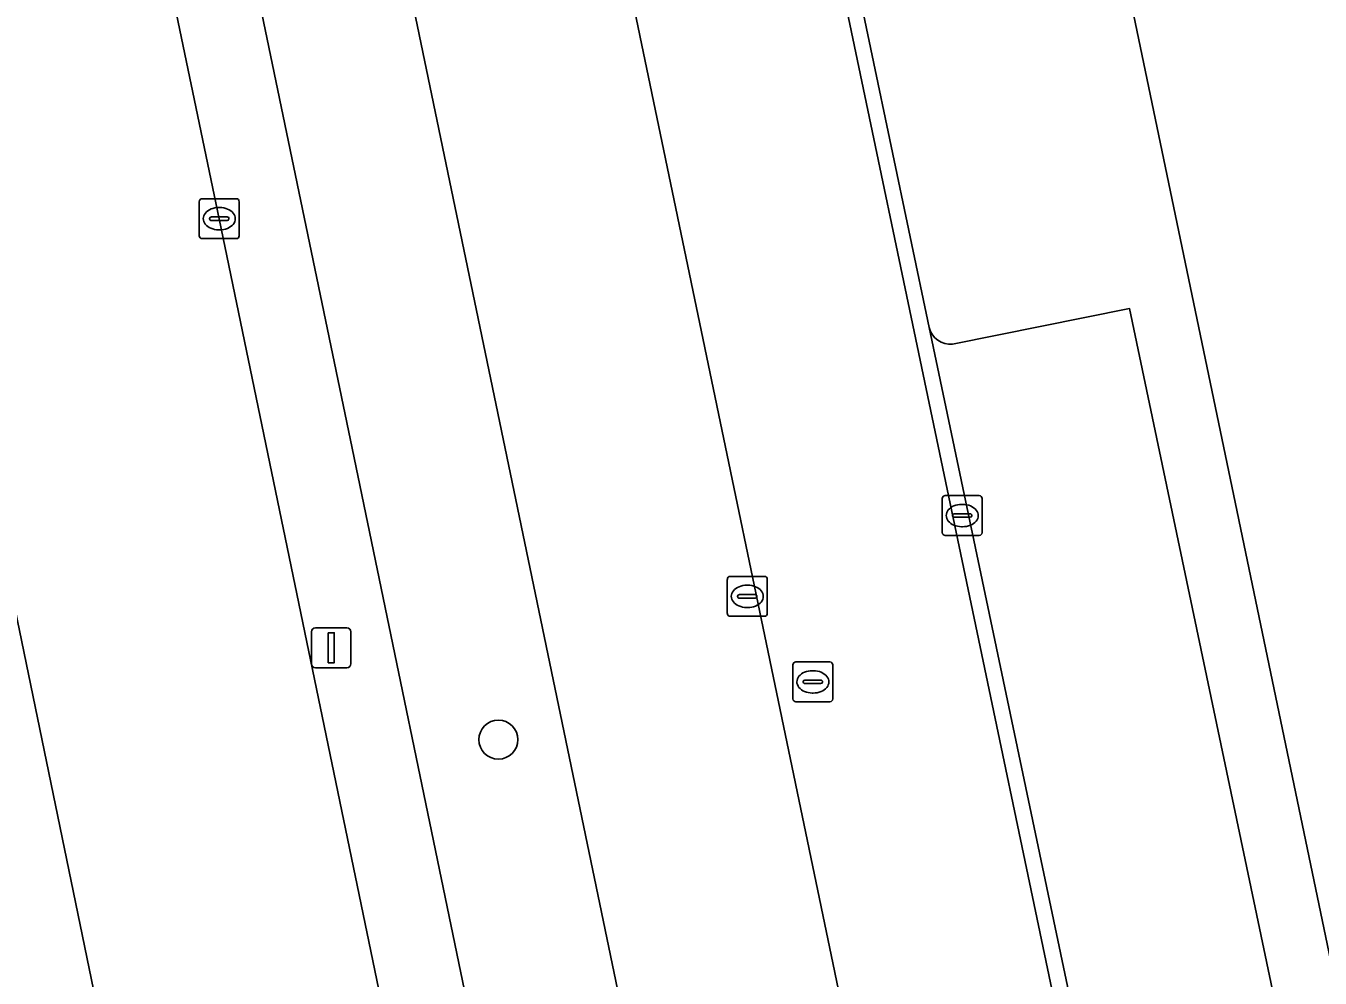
# Model space of a CAD drawing. Extents: x 162989 to 165008, y 383432 to 384338.
# Drawn here: x 164358.53 to 164390.98, y 384164.08 to 384187.96 of the extents above; entities that cross this region are included whole.
import ezdxf

# ---------------------------------------------------------------- set-up
doc = ezdxf.new("R2010")
doc.units = 0
for name, color, linetype in [('IMGEO_Boom', 7, 'Continuous'), ('IMGEO_Erf', 7, 'Continuous'), ('IMGEO_Groenvoorziening', 7, 'Continuous'), ('IMGEO_Kolk', 7, 'Continuous'), ('IMGEO_Lichtmast', 7, 'Continuous'), ('IMGEO_Pand', 7, 'Continuous'), ('IMGEO_Parkeervlak_open', 7, 'Continuous'), ('IMGEO_Rijbaan_lokaal_open', 7, 'Continuous'), ('IMGEO_Rioolput', 7, 'Continuous'), ('IMGEO_Voetpad_open', 7, 'Continuous')]:
    doc.layers.add(name, color=color, linetype=linetype)

msp = doc.modelspace()

# ---------------------------------------------------------------- linework, layer by layer
at = {"layer": 'IMGEO_Boom'}
msp.add_circle((164370.38, 384170.062), 0.489, dxfattribs=at)
at = {"layer": 'IMGEO_Erf'}
msp.add_lwpolyline([(164424.91, 384160.232), (164417.915, 384193.515), (164398.845, 384189.857), (164406.086, 384155.41), (164407.172, 384150.393), (164406.399, 384150.232), (164400.081, 384148.92), (164394.73, 384147.808), (164383.164, 384203.343), (164414.447, 384210.113), (164414.15, 384211.527), (164489, 384227.27), (164500, 384229.584), (164536.198, 384237.198), (164537.225, 384232.305), (164548.614, 384178.063), (164501.388, 384168.148), (164500, 384174.772), (164492.359, 384211.239), (164472.947, 384207.159), (164477.832, 384183.916), (164483.936, 384185.199), (164486.464, 384173.17)], close=True, dxfattribs=at)
for points in [[(164379.277, 384189.498), (164381.181, 384180.394)], [(164381.768, 384179.978), (164386.205, 384180.87), (164392.934, 384148.766), (164389.942, 384148.002), (164390.326, 384146.2), (164389.742, 384146.077), (164390.494, 384142.366), (164390.088, 384142.547), (164383.034, 384141.41), (164382.624, 384141.317), (164377.837, 384140.384), (164380.164, 384129.469), (164381.545, 384130.246), (164385.796, 384132.702), (164393.459, 384134.347), (164395.78, 384134.85), (164403.697, 384136.493), (164405.71, 384136.911), (164408.733, 384137.538)]]:
    msp.add_lwpolyline(points, dxfattribs=at)
msp.add_arc((164381.714, 384180.523), 0.548, 193.6581, 275.6924, dxfattribs=at)
at = {"layer": 'IMGEO_Groenvoorziening'}
msp.add_lwpolyline([(164361.409, 384202.788), (164363.78, 384191.496), (164366.711, 384177.368), (164369.576, 384163.532), (164374.525, 384139.909), (164377.616, 384140.514), (164377.65, 384140.348), (164377.837, 384140.384), (164377.402, 384144.374), (164365.037, 384203.917)], dxfattribs=at)
at = {"layer": 'IMGEO_Kolk'}
for p, q in [((164362.881, 384182.697), (164362.881, 384183.549)), ((164362.956, 384183.623), (164363.808, 384183.623)), ((164363.882, 384183.549), (164363.882, 384182.697)), ((164363.14, 384183.117), (164363.14, 384183.129)), ((164363.183, 384183.166), (164363.581, 384183.166)), ((164363.369, 384183.403), (164363.394, 384183.403)), ((164363.624, 384183.129), (164363.624, 384183.117)), ((164363.578, 384183.08), (164363.18, 384183.08)), ((164363.392, 384182.843), (164363.367, 384182.843)), ((164363.808, 384182.623), (164362.956, 384182.623)), ((164381.507, 384175.254), (164381.507, 384176.106)), ((164381.582, 384176.18), (164382.434, 384176.18)), ((164382.508, 384176.106), (164382.508, 384175.254)), ((164381.766, 384175.674), (164381.766, 384175.686)), ((164381.809, 384175.723), (164382.207, 384175.723)), ((164381.995, 384175.96), (164382.02, 384175.96)), ((164382.25, 384175.686), (164382.25, 384175.674)), ((164382.204, 384175.637), (164381.806, 384175.637)), ((164382.018, 384175.4), (164381.993, 384175.4)), ((164382.434, 384175.18), (164381.582, 384175.18)), ((164376.119, 384173.228), (164376.119, 384174.08)), ((164376.194, 384174.154), (164377.046, 384174.154)), ((164377.12, 384174.08), (164377.12, 384173.228)), ((164376.607, 384173.934), (164376.632, 384173.934)), ((164376.378, 384173.648), (164376.378, 384173.66)), ((164376.816, 384173.611), (164376.418, 384173.611)), ((164376.421, 384173.697), (164376.819, 384173.697)), ((164376.862, 384173.66), (164376.862, 384173.648)), ((164377.046, 384173.154), (164376.194, 384173.154)), ((164376.63, 384173.374), (164376.605, 384173.374))]:
    msp.add_line(p, q, dxfattribs=at)
for points in [[(164362.881, 384182.697), (164362.881, 384183.549)], [(164362.956, 384183.623), (164363.808, 384183.623)], [(164363.882, 384183.549), (164363.882, 384182.697)], [(164363.808, 384182.623), (164362.956, 384182.623)], [(164381.507, 384175.254), (164381.507, 384176.106)], [(164381.582, 384176.18), (164382.434, 384176.18)], [(164382.508, 384176.106), (164382.508, 384175.254)], [(164382.434, 384175.18), (164381.582, 384175.18)], [(164376.119, 384173.228), (164376.119, 384174.08)], [(164376.194, 384174.154), (164377.046, 384174.154)], [(164377.12, 384174.08), (164377.12, 384173.228)], [(164377.046, 384173.154), (164376.194, 384173.154)]]:
    msp.add_lwpolyline(points, dxfattribs=at)
for centre, radius, start, end in [((164362.958, 384183.547), 0.0765, 91.552, 178.448), ((164362.958, 384183.547), 0.0765, 91.552, 178.448), ((164363.806, 384183.547), 0.0765, 1.552, 88.448), ((164363.806, 384183.547), 0.0765, 1.552, 88.448), ((164363.18, 384183.126), 0.0403, 85.8775, 175.7526), ((164363.585, 384183.128), 0.0386, 1.7309, 96.639), ((164363.177, 384183.116), 0.0366, 178.938, 274.7102), ((164363.581, 384183.123), 0.043, 264.8664, 352.4533), ((164362.958, 384182.699), 0.0765, 181.552, 268.448), ((164362.958, 384182.699), 0.0765, 181.552, 268.448), ((164363.806, 384182.699), 0.0765, 271.552, 358.448), ((164363.806, 384182.699), 0.0765, 271.552, 358.448), ((164381.584, 384176.104), 0.0765, 91.552, 178.448), ((164381.584, 384176.104), 0.0765, 91.552, 178.448), ((164382.432, 384176.104), 0.0765, 1.552, 88.448), ((164382.432, 384176.104), 0.0765, 1.552, 88.448), ((164381.806, 384175.683), 0.0403, 85.8775, 175.7526), ((164381.803, 384175.673), 0.0366, 178.938, 274.7102), ((164382.207, 384175.68), 0.043, 264.8664, 352.4533), ((164382.211, 384175.685), 0.0386, 1.7309, 96.639), ((164381.584, 384175.256), 0.0765, 181.552, 268.448), ((164381.584, 384175.256), 0.0765, 181.552, 268.448), ((164382.432, 384175.256), 0.0765, 271.552, 358.448), ((164382.432, 384175.256), 0.0765, 271.552, 358.448), ((164376.196, 384174.078), 0.0765, 91.552, 178.448), ((164376.196, 384174.078), 0.0765, 91.552, 178.448), ((164377.044, 384174.078), 0.0765, 1.552, 88.448), ((164377.044, 384174.078), 0.0765, 1.552, 88.448), ((164376.418, 384173.657), 0.0403, 85.8775, 175.7526), ((164376.415, 384173.647), 0.0366, 178.938, 274.7102), ((164376.819, 384173.654), 0.043, 264.8664, 352.4533), ((164376.823, 384173.659), 0.0386, 1.7309, 96.639), ((164376.196, 384173.23), 0.0765, 181.552, 268.448), ((164376.196, 384173.23), 0.0765, 181.552, 268.448), ((164377.044, 384173.23), 0.0765, 271.552, 358.448), ((164377.044, 384173.23), 0.0765, 271.552, 358.448)]:
    msp.add_arc(centre, radius, start, end, dxfattribs=at)
for centre, major_axis, ratio, start_param, end_param in [((164363.368, 384183.123), (-0.387, 0.002), 0.722429, 4.712389, 7.853982), ((164363.393, 384183.123), (-0.39, 0.002), 0.717154, 1.570796, 4.712389), ((164381.994, 384175.68), (-0.387, 0.002), 0.722429, 4.712389, 7.853982), ((164382.019, 384175.68), (-0.39, 0.002), 0.717154, 1.570796, 4.712389), ((164376.606, 384173.654), (-0.387, 0.002), 0.722429, 4.712389, 7.853982), ((164376.631, 384173.654), (-0.39, 0.002), 0.717154, 1.570796, 4.712389)]:
    msp.add_ellipse(centre, major_axis=major_axis, ratio=ratio, start_param=start_param, end_param=end_param, dxfattribs=at)
at = {"layer": 'IMGEO_Lichtmast'}
for p, q in [((164365.693, 384171.965), (164365.693, 384172.765)), ((164365.693, 384172.765), (164365.693, 384171.965)), ((164365.793, 384172.865), (164366.583, 384172.865)), ((164366.583, 384172.865), (164365.793, 384172.865)), ((164366.683, 384172.765), (164366.683, 384171.965)), ((164366.683, 384171.965), (164366.683, 384172.765)), ((164366.583, 384171.865), (164365.793, 384171.865)), ((164365.793, 384171.865), (164366.583, 384171.865))]:
    msp.add_line(p, q, dxfattribs=at)
msp.add_lwpolyline([(164366.113, 384172.74), (164366.263, 384172.74), (164366.263, 384171.99), (164366.113, 384171.99), (164366.113, 384172.74)], dxfattribs=at)
for centre, start, end in [((164365.793, 384172.765), 90, 180), ((164365.793, 384172.765), 90, 180), ((164366.583, 384172.765), 0, 90), ((164366.583, 384172.765), 360, 90), ((164365.793, 384171.965), 180, 270), ((164365.793, 384171.965), 180, 270), ((164366.583, 384171.965), 270, 0), ((164366.583, 384171.965), 270, 0)]:
    msp.add_arc(centre, 0.1, start, end, dxfattribs=at)
at = {"layer": 'IMGEO_Pand'}
msp.add_lwpolyline([(164398.845, 384189.857), (164417.915, 384193.515), (164414.447, 384210.113), (164383.164, 384203.343), (164394.73, 384147.808), (164400.081, 384148.92), (164406.399, 384150.232), (164407.172, 384150.393), (164406.086, 384155.41)], close=True, dxfattribs=at)
at = {"layer": 'IMGEO_Parkeervlak_open'}
msp.add_lwpolyline([(164365.037, 384203.917), (164377.402, 384144.374), (164382.721, 384145.472), (164370.326, 384205.032)], close=True, dxfattribs=at)
msp.add_lwpolyline([(164381.181, 384180.394), (164388.125, 384147.323), (164388.509, 384147.691), (164389.942, 384148.002), (164392.934, 384148.766), (164386.205, 384180.87), (164381.768, 384179.978)], dxfattribs=at)
msp.add_arc((164381.714, 384180.523), 0.548, 193.6581, 275.6924, dxfattribs=at)
at = {"layer": 'IMGEO_Rijbaan_lokaal_open'}
for points in [[(164350.936, 384208.45), (164351.002, 384208.132), (164352.173, 384202.537), (164352.389, 384201.533), (164352.689, 384200.138), (164354.297, 384192.413), (164354.99, 384189.083), (164356.615, 384181.271), (164360.57, 384162.135), (164362.315, 384153.81), (164363.6, 384147.749), (164364.241, 384144.638), (164364.509, 384143.389), (164371.341, 384144.866), (164367.521, 384163.101), (164363.382, 384183.123), (164359.084, 384203.739), (164358.169, 384208.099)], [(164370.964, 384205.167), (164370.326, 384205.032), (164382.721, 384145.472), (164383.151, 384145.561), (164383.496, 384145.45), (164383.711, 384145.157), (164384.208, 384142.636)], [(164388.782, 384144.026), (164388.125, 384147.323), (164387.713, 384147.274), (164375.621, 384205.059)]]:
    msp.add_lwpolyline(points, dxfattribs=at)
msp.add_lwpolyline([(164388.125, 384147.323), (164381.181, 384180.394), (164379.277, 384189.498), (164376.006, 384205.133), (164375.621, 384205.059), (164387.713, 384147.274)], close=True, dxfattribs=at)
at = {"layer": 'IMGEO_Rioolput'}
for p, q in [((164377.763, 384171.084), (164377.763, 384171.936)), ((164377.838, 384172.01), (164378.69, 384172.01)), ((164378.251, 384171.79), (164378.276, 384171.79)), ((164378.764, 384171.936), (164378.764, 384171.084)), ((164378.022, 384171.504), (164378.022, 384171.516)), ((164378.46, 384171.467), (164378.062, 384171.467)), ((164378.065, 384171.553), (164378.463, 384171.553)), ((164378.506, 384171.516), (164378.506, 384171.504)), ((164378.274, 384171.23), (164378.249, 384171.23)), ((164378.69, 384171.01), (164377.838, 384171.01))]:
    msp.add_line(p, q, dxfattribs=at)
for points in [[(164377.763, 384171.084), (164377.763, 384171.936)], [(164377.838, 384172.01), (164378.69, 384172.01)], [(164378.764, 384171.936), (164378.764, 384171.084)], [(164378.69, 384171.01), (164377.838, 384171.01)]]:
    msp.add_lwpolyline(points, dxfattribs=at)
for centre, radius, start, end in [((164377.84, 384171.934), 0.0765, 91.552, 178.448), ((164377.84, 384171.934), 0.0765, 91.552, 178.448), ((164378.688, 384171.934), 0.0765, 1.552, 88.448), ((164378.688, 384171.934), 0.0765, 1.552, 88.448), ((164378.062, 384171.513), 0.0403, 85.8775, 175.7526), ((164378.059, 384171.503), 0.0366, 178.938, 274.7102), ((164378.463, 384171.51), 0.043, 264.8664, 352.4533), ((164378.467, 384171.515), 0.0386, 1.7309, 96.639), ((164377.84, 384171.086), 0.0765, 181.552, 268.448), ((164377.84, 384171.086), 0.0765, 181.552, 268.448), ((164378.688, 384171.086), 0.0765, 271.552, 358.448), ((164378.688, 384171.086), 0.0765, 271.552, 358.448)]:
    msp.add_arc(centre, radius, start, end, dxfattribs=at)
for centre, major_axis, ratio, start_param, end_param in [((164378.25, 384171.51), (-0.387, 0.002), 0.722429, 4.712389, 7.853982), ((164378.275, 384171.51), (-0.39, 0.002), 0.717154, 1.570796, 4.712389)]:
    msp.add_ellipse(centre, major_axis=major_axis, ratio=ratio, start_param=start_param, end_param=end_param, dxfattribs=at)
at = {"layer": 'IMGEO_Voetpad_open'}
for points in [[(164380.164, 384129.469), (164377.837, 384140.384), (164377.65, 384140.348), (164377.616, 384140.514), (164374.525, 384139.909), (164369.576, 384163.532), (164366.711, 384177.368), (164363.78, 384191.496), (164361.409, 384202.788), (164359.084, 384203.739), (164363.382, 384183.123), (164367.521, 384163.101), (164371.341, 384144.866), (164371.889, 384142.461), (164372.459, 384139.505)], [(164365.249, 384139.533), (164364.509, 384143.389), (164364.241, 384144.638), (164363.6, 384147.749), (164362.42, 384147.516), (164361.147, 384153.562), (164362.315, 384153.81), (164360.57, 384162.135), (164356.615, 384181.271)]]:
    msp.add_lwpolyline(points, dxfattribs=at)

doc.saveas('drawing.dxf')
